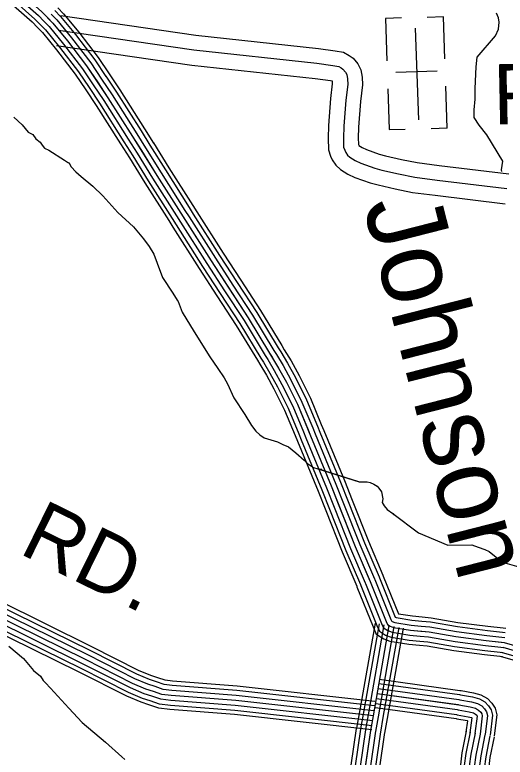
# Model space of a CAD drawing. Extents: x 1551132 to 1791609, y 378168 to 563823.
# Drawn here: x 1667798 to 1670808, y 420262 to 424819 of the extents above; entities that cross this region are included whole.
import ezdxf

# ---------------------------------------------------------------- set-up
doc = ezdxf.new("R2010")
doc.units = 0
for name, color, linetype in [('DESIGN - DRAINAGE - Bridges and Cross Drains Size Text', 7, 'Continuous'), ('DESIGN - ROW - Right-of-Way and Easement Labels', 7, 'Continuous'), ('DESIGN - TRANSPORTATION - Text', 7, 'Continuous'), ('DESIGN - UTILITIES - Cable (Underground) with Text', 7, 'Continuous'), ('SURVEY - CONTOURS - Index with Text', 7, 'Continuous'), ('SURVEY - PROPERTY - Owners', 7, 'Continuous'), ('SURVEY - TRANSPORTATION - Roads', 7, 'Continuous')]:
    doc.layers.add(name, color=color, linetype=linetype)

msp = doc.modelspace()

# ---------------------------------------------------------------- linework, layer by layer
at = {"layer": 'DESIGN - TRANSPORTATION - Text'}
for points in [[(1670786.921, 423857.175), (1670784.696, 423867.433), (1670793.238, 423921.443), (1670694.915, 424081.681), (1670647.275, 424141.257), (1670617.5, 424188.908), (1670617.5, 424236.568), (1670623.45, 424302.095), (1670623.45, 424367.63), (1670629.409, 424498.683), (1670635.367, 424558.26), (1670748.856, 424689.38), (1670767.289, 424731.264), (1670771.714, 424773.299), (1670765.989, 424801.416), (1670754.256, 424829.592)], [(1667792.367, 424191.674), (1667842.049, 424143.247), (1667879.756, 424098.905), (1667907.664, 424084.688), (1667927.488, 424058.503), (1667953.346, 424036.286), (1667965.229, 424018.169), (1667981.104, 424000.027), (1668007.028, 423987.827), (1668102.626, 423927.05), (1668126.517, 423910.85), (1668128.534, 423912.841), (1668144.358, 423886.691), (1668172.149, 423854.44), (1668205.965, 423826.156), (1668277.572, 423767.554), (1668337.179, 423707.028), (1668430.51, 423606.209), (1668525.924, 423517.381), (1668587.439, 423442.829), (1668623.13, 423396.503), (1668650.829, 423350.227), (1668672.462, 423293.984), (1668703.878, 423205.615), (1668767.26, 423111.012), (1668794.967, 423066.745), (1668800.917, 423058.694), (1668824.492, 422994.418), (1668899.698, 422873.69), (1668994.679, 422718.769), (1669044.22, 422648.3), (1669083.835, 422589.924), (1669103.593, 422553.731), (1669143.026, 422467.312), (1669210.357, 422364.668), (1669249.915, 422298.275), (1669277.689, 422264.024), (1669301.53, 422239.815), (1669327.413, 422221.606), (1669409.253, 422196.98), (1669443.143, 422180.722), (1669477.043, 422166.455), (1669522.808, 422130.07), (1669574.515, 422085.636), (1669594.382, 422065.46), (1669630.206, 422039.16), (1669658.163, 422032.951), (1669682.513, 422029.293)], [(1669908.816, 421951.858), (1669658.163, 422032.951), (1669912.441, 421951.316), (1669960.448, 421952.974), (1669978.423, 421948.841), (1670002.355, 421938.657), (1670022.271, 421926.499), (1670032.18, 421912.407), (1670048.038, 421890.256), (1670055.762, 421848.13), (1670053.612, 421826.113), (1670065.47, 421803.995), (1670083.328, 421781.828), (1670117.161, 421757.553), (1670124.794, 421749.802)], [(1670117.161, 421757.553), (1670276.665, 421639.475), (1670455.928, 421563.973), (1670602.649, 421565.856), (1670642.557, 421551.547), (1670682.464, 421537.247), (1670710.38, 421525.03), (1670792.762, 421457.637)], [(1671047.572, 421384.552), (1670950.283, 421411.627), (1670792.762, 421457.637)], [(1667760.674, 420942.963), (1667852.18, 420868.195), (1667911.687, 420793.651), (1667955.461, 420759.284), (1667971.286, 420733.125), (1667987.194, 420718.991), (1668016.968, 420684.723), (1668130.173, 420563.729), (1668211.588, 420475.01), (1668354.793, 420353.798), (1668454.207, 420264.946), (1668474.082, 420246.779)]]:
    msp.add_lwpolyline(points, dxfattribs=at)
at = {"layer": 'DESIGN - UTILITIES - Cable (Underground) with Text'}
for p, q in [((1670072.521, 424797.111), (1670081.632, 424536.405)), ((1670172.14, 424800.588), (1670073.137, 424797.111)), ((1670428.804, 424805.566), (1670329.135, 424802.09)), ((1670437.69, 424548.993), (1670428.712, 424805.566)), ((1670390.307, 424472.874), (1670136.809, 424464.029)), ((1670452.571, 424122.758), (1670443.543, 424380.689)), ((1670087.576, 424365.593), (1670096.379, 424114.262)), ((1670096.513, 424114.262), (1670194.723, 424117.697)), ((1670452.396, 424122.758), (1670352.993, 424119.282))]:
    msp.add_line(p, q, dxfattribs=at)
msp.add_lwpolyline([(1670255.701, 424736.045), (1670275.374, 424173.358)], dxfattribs=at)
at = {"layer": 'SURVEY - CONTOURS - Index with Text'}
for points in [[(1667611.538, 425118.689), (1667827.958, 424917.884), (1667942.838, 424815.557), (1667976.838, 424780.106)], [(1667632.621, 425141.415), (1667848.807, 424940.827), (1667964.363, 424837.899), (1667999.212, 424801.565)], [(1667573.639, 425077.847), (1667790.475, 424876.658), (1667904.139, 424775.406), (1667936.63, 424741.538)], [(1667590.455, 425095.964), (1667807.1, 424894.942), (1667921.305, 424793.223), (1667954.471, 424758.647)], [(1667964.363, 424837.899), (1668032.036, 424767.339), (1668121.517, 424658.561), (1668238.765, 424505.515), (1668369.786, 424310.294), (1668520.574, 424072.863), (1668669.354, 423833.431), (1668816.176, 423602.034), (1669002.688, 423308.259), (1669230.916, 422958.109), (1669361.812, 422742.845), (1669417.336, 422650.309), (1669464.885, 422563.832), (1669532.175, 422429.128), (1669613.115, 422234.206), (1669739.445, 421926.757), (1669887.424, 421555.047), (1669978.264, 421340.017), (1670076.928, 421094.877), (1670084.828, 421076.793), (1670100.794, 421066.676), (1670122.777, 421058.526), (1670226.833, 421041.867), (1670340.939, 421031.159), (1670505.018, 421002.108), (1670691.155, 420978.941), (1670801.253, 420966.249)], [(1668043.936, 424844.499), (1668078.418, 424808.548), (1668170.083, 424697.12), (1668289.163, 424541.683), (1668356.512, 424441.33)], [(1668062.502, 424862.3), (1668097.651, 424825.649), (1668190.224, 424713.112), (1668310.063, 424556.683), (1668377.861, 424455.664)], [(1667976.821, 424780.122), (1668008.845, 424746.73), (1668097.235, 424639.277), (1668213.565, 424487.432), (1668279.289, 424389.504)], [(1667999.195, 424801.581), (1668032.036, 424767.339), (1668121.517, 424658.561), (1668238.765, 424505.515), (1668305.03, 424406.78)], [(1668021.57, 424823.04), (1668055.227, 424787.948), (1668145.8, 424677.845), (1668263.964, 424523.599), (1668330.771, 424424.055)], [(1667936.613, 424741.555), (1667967.171, 424709.696), (1668053.594, 424604.626), (1668168.275, 424454.931), (1668233.031, 424358.453)], [(1667954.455, 424758.664), (1667985.654, 424726.129), (1668072.952, 424620.002), (1668188.366, 424469.348), (1668253.547, 424372.229)], [(1668330.762, 424424.072), (1668395.744, 424327.244), (1668546.824, 424089.355), (1668601.014, 424002.144)], [(1668356.503, 424441.347), (1668421.702, 424344.195), (1668573.073, 424105.847), (1668627.339, 424018.511)], [(1668377.853, 424455.681), (1668443.235, 424358.253), (1668594.848, 424119.53), (1668649.18, 424032.087)], [(1668253.539, 424372.245), (1668317.871, 424276.393), (1668468.076, 424039.878), (1668522.024, 423953.059)], [(1668279.28, 424389.521), (1668343.829, 424293.343), (1668494.325, 424056.37), (1668548.349, 423969.426)], [(1668305.021, 424406.796), (1668369.786, 424310.294), (1668520.574, 424072.863), (1668574.681, 423985.785)], [(1668233.023, 424358.47), (1668297.171, 424262.876), (1668447.143, 424026.728), (1668501.025, 423940.017)], [(1668627.33, 424018.519), (1668721.861, 423866.407), (1668868.516, 423635.26), (1668893.482, 423595.95)], [(1668649.171, 424032.095), (1668743.636, 423880.083), (1668890.232, 423649.043), (1668915.19, 423609.742)], [(1668548.34, 423969.426), (1668643.105, 423816.948), (1668790.001, 423585.417), (1668814.976, 423546.099)], [(1668574.673, 423985.794), (1668669.354, 423833.431), (1668816.176, 423602.034), (1668841.142, 423562.716)], [(1668601.006, 424002.161), (1668695.604, 423849.915), (1668842.35, 423618.651), (1668867.308, 423579.333)], [(1668501.025, 423940.017), (1668595.914, 423787.313), (1668742.969, 423555.557), (1668767.935, 423516.231)], [(1668522.016, 423953.068), (1668616.847, 423800.455), (1668763.835, 423568.808), (1668788.801, 423529.482)], [(1668893.474, 423595.967), (1669054.828, 423341.802), (1669163.067, 423175.756)], [(1668915.182, 423609.751), (1669076.453, 423355.719), (1669184.608, 423189.798)], [(1668841.133, 423562.733), (1669002.688, 423308.259), (1669111.127, 423141.897)], [(1668867.308, 423579.35), (1669028.762, 423325.035), (1669137.093, 423158.822)], [(1668767.927, 423516.248), (1668929.756, 423261.341), (1669038.487, 423094.537)], [(1668788.793, 423529.498), (1668950.547, 423274.717), (1669059.186, 423108.037)], [(1668814.959, 423546.116), (1668976.613, 423291.484), (1669085.161, 423124.971)], [(1669184.592, 423189.815), (1669305.147, 423004.86), (1669436.894, 422788.196), (1669451.777, 422763.395)], [(1669111.11, 423141.913), (1669230.916, 422958.109), (1669361.812, 422742.845), (1669376.562, 422718.261)], [(1669137.076, 423158.839), (1669257.148, 422974.634), (1669388.345, 422758.87), (1669403.145, 422734.211)], [(1669163.051, 423175.773), (1669283.381, 422991.151), (1669414.878, 422774.904), (1669429.727, 422750.162)], [(1669038.462, 423094.562), (1669157.534, 422911.891), (1669287.589, 422698.01), (1669302.205, 422673.643)], [(1669059.17, 423108.054), (1669178.45, 422925.066), (1669308.747, 422710.785), (1669323.397, 422686.36)], [(1669085.144, 423124.988), (1669204.683, 422941.583), (1669335.28, 422726.819), (1669349.979, 422702.31)], [(1669403.136, 422734.228), (1669444.219, 422665.759), (1669492.343, 422578.232), (1669560.391, 422442.012), (1669626.573, 422282.649)], [(1669429.719, 422750.178), (1669471.101, 422681.21), (1669519.8, 422592.633), (1669588.607, 422454.904), (1669655.197, 422294.533)], [(1669451.769, 422763.412), (1669493.401, 422694.027), (1669542.583, 422604.583), (1669612.006, 422465.596), (1669678.946, 422304.4)], [(1669323.388, 422686.377), (1669363.571, 422619.408), (1669409.969, 422535.031), (1669475.743, 422403.353), (1669540.683, 422246.982)], [(1669349.971, 422702.327), (1669390.453, 422634.859), (1669437.427, 422549.431), (1669503.959, 422416.245), (1669569.307, 422258.865)], [(1669376.554, 422718.277), (1669417.336, 422650.309), (1669464.885, 422563.832), (1669532.175, 422429.128), (1669597.94, 422270.757)], [(1669302.197, 422673.66), (1669342.138, 422607.091), (1669388.078, 422523.547), (1669453.252, 422393.077), (1669517.858, 422237.498)], [(1669626.564, 422282.666), (1669641.764, 422246.04), (1669768.186, 421938.382), (1669815.601, 421819.279)], [(1669655.189, 422294.55), (1669670.413, 422257.874), (1669796.918, 421950.007), (1669844.401, 421830.746)], [(1669678.938, 422304.417), (1669694.188, 422267.699), (1669820.76, 421959.649), (1669868.292, 421840.263)], [(1669517.85, 422237.523), (1669532.966, 422201.097), (1669659.055, 421894.239), (1669706.237, 421775.736)], [(1669540.675, 422246.998), (1669555.816, 422210.539), (1669681.971, 421903.506), (1669729.203, 421784.878)], [(1669569.299, 422258.882), (1669584.465, 422222.373), (1669710.704, 421915.131), (1669758.003, 421796.345)], [(1669597.932, 422270.774), (1669613.115, 422234.206), (1669739.445, 421926.757), (1669786.802, 421807.812)], [(1669815.593, 421819.296), (1669916.107, 421566.814), (1670004.68, 421357.142)], [(1669844.392, 421830.763), (1669944.79, 421578.581), (1670033.238, 421369.201)], [(1669868.283, 421840.271), (1669968.581, 421588.34), (1670056.92, 421379.209)], [(1669706.229, 421775.753), (1669807.193, 421522.13), (1669896.241, 421311.332)], [(1669729.195, 421784.895), (1669830.059, 421531.513), (1669919.007, 421320.949)], [(1669757.994, 421796.362), (1669858.742, 421543.28), (1669947.565, 421333.008)], [(1669786.794, 421807.829), (1669887.424, 421555.047), (1669976.122, 421345.075)], [(1670033.246, 421369.201), (1670035.588, 421363.65), (1670133.352, 421120.727), (1670138.602, 421118.786), (1670234.641, 421103.41), (1670295.131, 421097.727)], [(1670056.937, 421379.201), (1670059.362, 421373.451), (1670152.26, 421142.645), (1670237.874, 421128.936), (1670297.54, 421123.336)], [(1669918.999, 421320.983), (1669920.94, 421316.383), (1670019.754, 421070.884), (1670035.612, 421034.575), (1670073.12, 421010.808), (1670106.952, 420998.266), (1670219.025, 420980.324), (1670283.548, 420974.274)], [(1669947.565, 421333.041), (1669949.606, 421328.2), (1670048.337, 421082.885), (1670060.22, 421055.684), (1670086.961, 421038.742), (1670114.861, 421028.4), (1670222.933, 421011.1), (1670286.44, 421005.133)], [(1669976.122, 421345.092), (1669978.264, 421340.017), (1670076.928, 421094.877), (1670084.828, 421076.793), (1670100.794, 421066.676), (1670122.777, 421058.526), (1670226.833, 421041.867), (1670289.34, 421036)], [(1670004.68, 421357.142), (1670006.922, 421351.834), (1670105.519, 421106.869), (1670109.436, 421097.902), (1670114.627, 421094.61), (1670130.694, 421088.652), (1670230.733, 421072.635), (1670292.24, 421066.868)], [(1669896.232, 421311.374), (1669898.091, 421306.966), (1669996.955, 421061.318), (1670015.996, 421017.75), (1670062.095, 420988.541), (1670100.636, 420974.249), (1670215.916, 420955.79), (1670281.24, 420949.665)], [(1670005.496, 420577.171), (1669160.049, 420671.807), (1668764.342, 420702.874), (1668714.535, 420708.416), (1668668.336, 420724.833), (1668624.212, 420738.65), (1668547.205, 420771.309), (1668259.837, 420916.93), (1667687.709, 421197.77)], [(1670008.354, 420602.73), (1669162.491, 420697.408), (1668766.767, 420728.475), (1668720.343, 420733.65), (1668676.486, 420749.234), (1668633.095, 420762.809), (1668558.047, 420794.643), (1668271.312, 420939.947), (1667699.092, 421220.829)], [(1669998.596, 420515.553), (1669154.174, 420610.072), (1668758.484, 420641.139), (1668700.543, 420647.589), (1668648.686, 420666.015), (1668602.796, 420680.382), (1668521.056, 420715.049), (1668232.163, 420861.445), (1667660.276, 421142.168)], [(1669998.596, 420515.553), (1669154.174, 420610.072), (1668758.484, 420641.139), (1668700.543, 420647.589), (1668648.686, 420666.015), (1668602.796, 420680.382), (1668521.056, 420715.049), (1668232.163, 420861.445), (1667660.276, 421142.168)], [(1670002.046, 420546.362), (1669157.116, 420640.939), (1668761.409, 420672.007), (1668707.543, 420678.007), (1668658.511, 420695.424), (1668613.504, 420709.516), (1668534.131, 420743.175), (1668245.996, 420889.187), (1667673.993, 421169.969)], [(1669995.146, 420484.744), (1669151.233, 420579.204), (1668755.559, 420610.272), (1668693.544, 420617.172), (1668638.862, 420636.606), (1668592.088, 420651.248), (1668507.981, 420686.924), (1668218.33, 420833.702), (1667646.56, 421114.368)], [(1670295.115, 421097.727), (1670349.255, 421092.652), (1670514.26, 421063.435), (1670698.53, 421040.501), (1670791.578, 421029.775)], [(1670297.515, 421123.336), (1670352.697, 421118.161), (1670518.093, 421088.877), (1670701.597, 421066.035), (1670794.52, 421055.326)], [(1669988.955, 420429.376), (1669145.958, 420523.728), (1668750.292, 420554.795), (1668680.969, 420562.512), (1668621.204, 420583.746), (1668572.846, 420598.888), (1668484.49, 420636.364), (1668193.455, 420783.843), (1667621.902, 421064.4)], [(1669991.696, 420453.935), (1669148.3, 420548.337), (1668752.626, 420579.404), (1668686.552, 420586.763), (1668629.037, 420607.197), (1668581.38, 420622.114), (1668494.907, 420658.79), (1668204.488, 420805.96), (1667632.844, 421086.567)], [(1669913.207, 420530.645), (1670011.063, 421084.518)], [(1669937.539, 420526.337), (1670035.396, 421080.21)], [(1669968.072, 420520.945), (1670065.928, 421074.818)], [(1669998.596, 420515.553), (1670096.453, 421069.426)], [(1670029.121, 420510.161), (1670126.977, 421064.034)], [(1670059.653, 420504.77), (1670157.51, 421058.643)], [(1670084.969, 420500.295), (1670182.826, 421054.167)], [(1670292.215, 421066.868), (1670345.097, 421061.909), (1670509.635, 421032.775), (1670694.847, 421009.725), (1670788.028, 420998.983)], [(1670794.495, 421055.326), (1670811.286, 421053.393)], [(1670286.431, 421005.133), (1670336.78, 421000.408), (1670500.401, 420971.44), (1670687.464, 420948.157), (1670780.928, 420937.381)], [(1670289.323, 421036), (1670340.939, 421031.159), (1670505.018, 421002.108), (1670691.155, 420978.941), (1670784.478, 420968.182)], [(1670788.003, 420998.983), (1670804.794, 420997.05)], [(1670791.553, 421029.775), (1670808.344, 421027.842)], [(1670283.532, 420974.274), (1670332.622, 420969.665), (1670495.777, 420940.781), (1670683.78, 420917.381), (1670777.378, 420906.589)], [(1670784.461, 420968.182), (1670801.253, 420966.249)], [(1670801.253, 420966.249), (1671132.945, 420869.913), (1671273.275, 420860.58), (1671425.613, 420849.129), (1671582.168, 420859.68), (1671642.266, 420851.105), (1671750.364, 420828.046), (1671996.675, 420783.661), (1672393.315, 420727.843), (1672743.882, 420678.467), (1672988.11, 420626.083), (1673330.468, 420556.748), (1673675.435, 420476.954)], [(1670801.253, 420966.249), (1671132.945, 420869.913), (1671273.275, 420860.58), (1671425.613, 420849.129), (1671582.168, 420859.68), (1671642.266, 420851.105), (1671750.364, 420828.046), (1671996.675, 420783.661), (1672208.211, 420753.894)], [(1670281.223, 420949.656), (1670329.314, 420945.148), (1670492.093, 420916.331), (1670680.839, 420892.838), (1670774.545, 420882.03)], [(1670777.37, 420906.589), (1670794.161, 420904.655)], [(1670780.92, 420937.381), (1670797.711, 420935.448)], [(1670783.961, 420906.706), (1671122.112, 420808.495), (1671268.892, 420798.736), (1671425.371, 420786.969), (1671579.851, 420797.378), (1671631.408, 420790.028), (1671738.397, 420767.202), (1671986.858, 420722.435), (1672208.211, 420691.284)], [(1670792.603, 420936.481), (1671127.528, 420839.204), (1671271.083, 420829.654), (1671425.496, 420818.054), (1671581.009, 420828.529), (1671636.833, 420820.562), (1671744.381, 420797.62), (1671991.766, 420753.044), (1672208.211, 420722.585)], [(1670774.545, 420882.03), (1670791.336, 420880.097)], [(1670776.787, 420882.013), (1671117.62, 420783.019), (1671267.075, 420773.077), (1671425.271, 420761.185), (1671578.884, 420771.544), (1671626.908, 420764.686), (1671733.431, 420741.968), (1671982.783, 420697.034), (1672208.211, 420665.308)], [(1669897.299, 420440.593), (1669913.207, 420530.637)], [(1669921.631, 420436.293), (1669937.539, 420526.337)], [(1669952.164, 420430.901), (1669968.072, 420520.945)], [(1669982.688, 420425.509), (1669998.596, 420515.553)], [(1670013.213, 420420.117), (1670029.121, 420510.161)], [(1670043.745, 420414.726), (1670059.653, 420504.77)], [(1670069.061, 420410.25), (1670084.969, 420500.295)]]:
    msp.add_lwpolyline(points, dxfattribs=at)
at = {"layer": 'SURVEY - PROPERTY - Owners'}
for points in [[(1668080.218, 424814.532), (1668908.057, 424693.071), (1669662.598, 424611.277), (1669763.412, 424598.127), (1669815.894, 424588.952), (1669850.818, 424570.01), (1669873.743, 424552.609), (1669903.442, 424518.667), (1669922.208, 424480.849), (1669929.367, 424435.689), (1669932.333, 424389.722), (1669920.467, 424286.519), (1669907.117, 424129.74), (1669905.284, 424061.513), (1669906.392, 424024.645), (1669906.817, 424023.47), (1669909.134, 424018.553), (1669910.25, 424016.787), (1669930.591, 424004.603), (1669956.449, 423992.178), (1670034.481, 423964.244), (1670072.521, 423953.844), (1670172.052, 423931.185), (1670268.35, 423911.526), (1670401.797, 423894.667), (1670829.229, 423842.266)], [(1668067.052, 424724.779), (1668896.583, 424603.077), (1669651.84, 424521.2), (1669749.729, 424508.433), (1669785.678, 424502.149), (1669801.486, 424493.574), (1669811.553, 424485.932), (1669827.427, 424467.79), (1669834.794, 424452.948), (1669839.119, 424425.647), (1669841.294, 424391.997), (1669830.202, 424295.552), (1669816.511, 424134.806), (1669814.544, 424061.371), (1669816.161, 424007.295), (1669823.011, 423988.536), (1669829.51, 423974.719), (1669840.885, 423956.843), (1669853.71, 423944.927), (1669887.551, 423924.643), (1669921.433, 423908.367), (1670007.198, 423877.666), (1670050.48, 423865.833), (1670152.911, 423842.507), (1670253.575, 423821.957), (1670390.597, 423804.648), (1670818.195, 423752.23)], [(1668053.369, 424631.485), (1668884.658, 424509.524), (1669640.657, 424427.564), (1669735.513, 424415.197), (1669745.421, 424413.464), (1669746.654, 424394.363), (1669736.371, 424304.944), (1669722.33, 424140.073), (1669720.213, 424061.221), (1669722.371, 423989.253), (1669735.888, 423952.218), (1669746.746, 423929.151), (1669767.837, 423896.009), (1669796.761, 423869.124), (1669842.81, 423841.524), (1669885.034, 423821.24), (1669978.832, 423787.664), (1670027.572, 423774.339), (1670133.011, 423750.33), (1670238.217, 423728.854), (1670378.956, 423711.079), (1670806.721, 423658.636)]]:
    msp.add_lwpolyline(points, dxfattribs=at)
at = {"layer": 'SURVEY - TRANSPORTATION - Roads'}
for points in [[(1669998.596, 420515.553), (1670096.453, 421069.426)], [(1670034.937, 420739.909), (1670530.176, 420671.233)], [(1670027.146, 420683.733), (1670522.384, 420615.056)], [(1670031.404, 420714.433), (1670526.642, 420645.757)], [(1670022.887, 420653.023), (1670523.692, 420583.572), (1670593.591, 420571.022), (1670625.523, 420562.763), (1670644.848, 420551.496), (1670657.348, 420538.487), (1670664.539, 420527.462), (1670667.181, 420516.387), (1670653.148, 420404.151)], [(1670022.887, 420653.023), (1670518.126, 420584.347)], [(1670526.634, 420645.757), (1670533.434, 420644.815), (1670606.849, 420631.632), (1670649.348, 420620.64), (1670683.555, 420600.697), (1670706.088, 420577.247), (1670722.346, 420552.321), (1670730.096, 420519.845), (1670714.671, 420396.459)], [(1670530.167, 420671.233), (1670537.475, 420670.216), (1670612.349, 420656.774), (1670659.223, 420644.649), (1670699.605, 420621.106), (1670726.304, 420593.322), (1670746.329, 420562.63), (1670756.187, 420521.279), (1670740.187, 420393.267)], [(1670014.371, 420591.614), (1670509.609, 420522.937)], [(1670018.629, 420622.314), (1670513.868, 420553.638)], [(1670522.367, 420615.056), (1670528.567, 420614.198), (1670600.224, 420601.331), (1670637.431, 420591.706), (1670664.197, 420576.097), (1670681.722, 420557.863), (1670693.447, 420539.888), (1670698.638, 420518.112), (1670683.905, 420400.301)], [(1670010.979, 420567.13), (1670506.218, 420498.453)], [(1670513.851, 420553.638), (1670518.817, 420552.946), (1670586.958, 420540.712), (1670613.615, 420533.821), (1670625.498, 420526.895), (1670632.973, 420519.112), (1670635.631, 420515.037), (1670635.723, 420514.662), (1670622.39, 420408.001)], [(1670518.109, 420584.347), (1670523.692, 420583.572), (1670593.591, 420571.022), (1670625.523, 420562.763), (1670644.848, 420551.496), (1670657.348, 420538.487), (1670664.539, 420527.462), (1670667.181, 420516.387), (1670653.148, 420404.151)], [(1669982.688, 420425.509), (1669998.596, 420515.553)], [(1670506.184, 420498.453), (1670510.068, 420497.911), (1670575.049, 420486.244), (1670575.991, 420486.003), (1670567.1, 420414.909)], [(1670509.584, 420522.937), (1670513.951, 420522.329), (1670580.333, 420510.412), (1670601.699, 420504.887), (1670603.157, 420504.037), (1670591.624, 420411.842)], [(1669862.841, 420212.529), (1669895.899, 420438.226)], [(1669888.29, 420208.795), (1669921.348, 420434.493)], [(1669918.956, 420204.303), (1669952.014, 420430.001)], [(1669921.748, 420009.448), (1669982.688, 420425.509)], [(1669949.631, 420199.812), (1669982.688, 420425.509)], [(1669980.305, 420195.32), (1670013.363, 420421.017)], [(1670010.971, 420190.828), (1670044.029, 420416.526)], [(1670035.429, 420187.245), (1670068.486, 420412.942)], [(1670622.748, 420410.226), (1670596.691, 420279.872), (1670587.424, 420205.829), (1670575.616, 420151.052), (1670569.058, 420130.243), (1670568.849, 420129.91), (1670562.725, 420124.743), (1670560.408, 420123.577), (1670551.075, 420122.61), (1670530.175, 420124.51), (1670463.002, 420130.968), (1670405.095, 420139.169)], [(1670592.349, 420416.309), (1670566.066, 420284.847), (1670556.833, 420211.029), (1670545.617, 420158.994), (1670544.158, 420154.361), (1670533.059, 420155.377), (1670466.66, 420161.761), (1670409.437, 420169.861)], [(1670568.116, 420421.151), (1670541.658, 420288.806), (1670532.442, 420215.179), (1670525.067, 420180.978), (1670469.577, 420186.311), (1670412.903, 420194.337)], [(1670653.148, 420404.151), (1670627.306, 420274.906), (1670618.015, 420200.629), (1670605.615, 420143.11), (1670597.432, 420117.135), (1670592.541, 420109.334), (1670579.932, 420098.701), (1670569.274, 420093.326), (1670551.266, 420091.459), (1670527.284, 420093.642), (1670459.344, 420100.176), (1669938.923, 420173.903)], [(1670739.162, 420386.95), (1670713.946, 420260.847), (1670704.571, 420185.912), (1670690.505, 420120.643), (1670677.714, 420080.05), (1670659.572, 420051.116), (1670628.615, 420025.007), (1670594.365, 420007.74), (1670551.816, 420003.323), (1670519.109, 420006.307), (1670448.994, 420013.049), (1670388.445, 420021.624)], [(1670713.946, 420391.992), (1670688.547, 420264.964), (1670679.197, 420190.228), (1670665.614, 420127.227), (1670654.181, 420090.926), (1670639.914, 420068.183), (1670614.34, 420046.616), (1670587.007, 420032.832), (1670551.658, 420029.166), (1670521.509, 420031.907), (1670452.027, 420038.591), (1670392.054, 420047.091)], [(1670683.547, 420398.075), (1670657.922, 420269.939), (1670648.606, 420195.428), (1670635.615, 420135.169), (1670625.806, 420104.026), (1670616.232, 420088.759), (1670597.14, 420072.659), (1670578.141, 420063.075), (1670551.458, 420060.308), (1670524.392, 420062.775), (1670455.685, 420069.383), (1670396.395, 420077.784)], [(1670653.148, 420404.151), (1670627.306, 420274.906), (1670618.015, 420200.629), (1670605.615, 420143.11), (1670597.432, 420117.135), (1670592.541, 420109.334), (1670579.932, 420098.701), (1670569.274, 420093.326), (1670551.266, 420091.459), (1670527.284, 420093.642), (1670459.344, 420100.176), (1670400.745, 420108.476)]]:
    msp.add_lwpolyline(points, dxfattribs=at)

# ---------------------------------------------------------------- texts
at = {"layer": 'DESIGN - DRAINAGE - Bridges and Cross Drains Size Text'}
msp.add_text('Johnson', height=475.0109, rotation=284.335211, dxfattribs=at).set_placement((1669934.843, 423654.159))
at = {"layer": 'DESIGN - ROW - Right-of-Way and Easement Labels'}
for height, rotation, p in [(369.9913, 1.180161, (1670736.123, 424145.132)), (369.9948, 333.855242, (1667815.373, 421516.887))]:
    msp.add_text('RD.', height=height, rotation=rotation, dxfattribs=at).set_placement(p)

doc.saveas('drawing.dxf')
